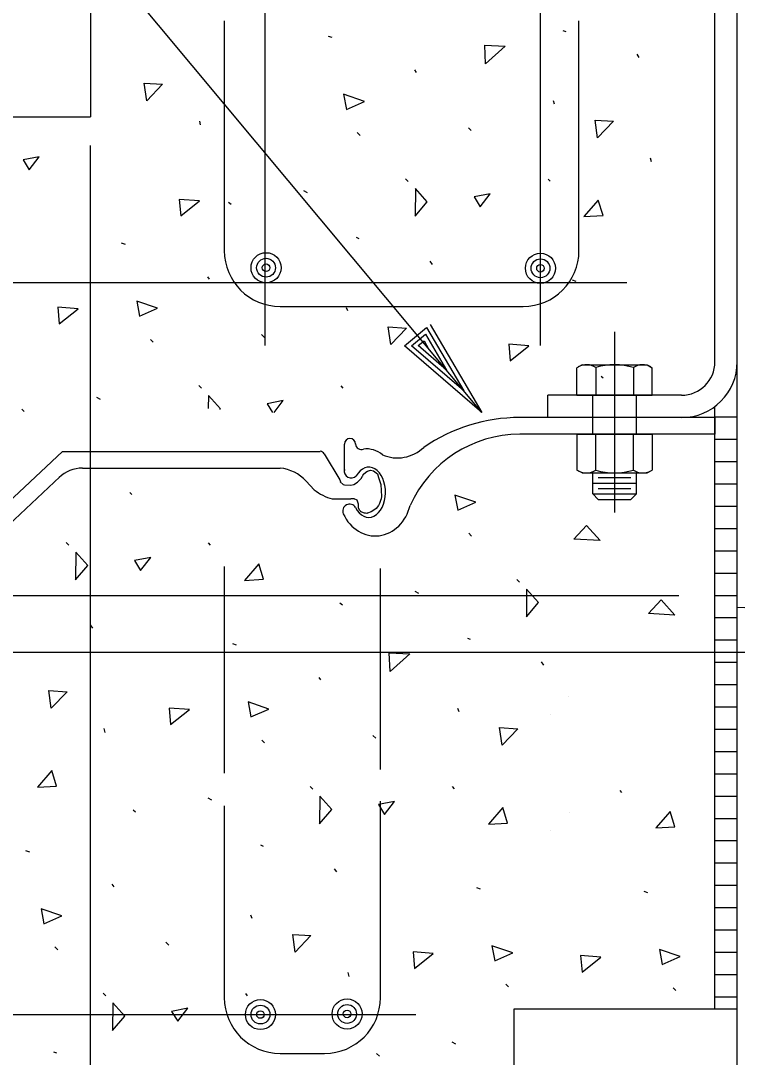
# Model space of a CAD drawing. Extents: x 22369.6 to 22428.3, y 22369.6 to 22415.
# Drawn here: x 22391.587 to 22393.363, y 22377.976 to 22380.545 of the extents above; entities that cross this region are included whole.
import ezdxf

# ---------------------------------------------------------------- set-up
doc = ezdxf.new("R2010")
doc.units = 0
for name, color, linetype in [('Level 1', 7, 'Continuous'), ('Level 10', 7, 'Continuous'), ('Level 2', 7, 'Continuous'), ('Level 7', 7, 'Continuous'), ('Level 8', 7, 'Continuous')]:
    doc.layers.add(name, color=color, linetype=linetype)

msp = doc.modelspace()

# ---------------------------------------------------------------- linework, layer by layer
at = {"layer": 'Level 1'}
for p, q in [((22392.1935, 22379.7402), (22392.1935, 22381.4376)), ((22392.8756, 22379.7402), (22392.8756, 22381.4376)), ((22392.9391, 22380.5175), (22392.9321, 22380.5205)), ((22392.5683, 22380.4173), (22392.564, 22380.4235)), ((22392.109, 22380.0896), (22392.1028, 22380.0948)), ((22392.0555, 22379.9045), (22392.0512, 22379.9107)), ((22392.964, 22379.8989), (22392.9547, 22379.902)), ((22393.09, 22379.8957), (22390.1473, 22379.8957)), ((22392.3978, 22379.8258), (22392.3949, 22379.8339)), ((22393.0593, 22379.7737), (22393.0593, 22379.5201)), ((22391.916, 22379.7483), (22391.9089, 22379.7554)), ((22392.6379, 22379.6826), (22392.6356, 22379.692)), ((22392.9786, 22379.6924), (22392.9661, 22379.6852)), ((22392.9786, 22379.6924), (22393.1401, 22379.6924)), ((22393.1401, 22379.6924), (22393.1526, 22379.6852)), ((22392.9661, 22379.6168), (22392.9661, 22379.6852)), ((22393.0126, 22379.6854), (22393.0126, 22379.6168)), ((22393.1061, 22379.6854), (22393.1061, 22379.6168)), ((22393.1526, 22379.6168), (22393.1526, 22379.6852)), ((22393.0306, 22379.6593), (22393.0263, 22379.6636)), ((22392.6856, 22379.6275), (22392.6856, 22379.6275)), ((22392.9661, 22379.6168), (22393.1526, 22379.6168)), ((22393.0133, 22379.6168), (22392.9661, 22379.6168)), ((22393.0054, 22379.5201), (22393.0054, 22379.6168)), ((22393.1134, 22379.5201), (22393.1134, 22379.6168)), ((22392.7301, 22379.5743), (22392.7301, 22379.5743)), ((22393.3081, 22379.563), (22393.3634, 22379.563)), ((22392.9661, 22379.5201), (22393.1526, 22379.5201)), ((22393.0133, 22379.5201), (22392.9661, 22379.5201)), ((22392.9661, 22379.5201), (22392.9661, 22379.4315)), ((22393.0126, 22379.4314), (22393.0126, 22379.5201)), ((22393.0593, 22379.5201), (22393.0593, 22379.5201)), ((22393.0593, 22379.5201), (22393.0593, 22379.3264)), ((22393.1061, 22379.4314), (22393.1061, 22379.5201)), ((22393.1526, 22379.5201), (22393.1526, 22379.4315)), ((22393.3081, 22379.5077), (22393.3634, 22379.5077)), ((22393.3081, 22379.4525), (22393.3634, 22379.4525)), ((22392.9786, 22379.4243), (22392.9661, 22379.4315)), ((22392.9786, 22379.4243), (22393.1401, 22379.4243)), ((22393.0054, 22379.3721), (22393.0054, 22379.4243)), ((22393.019, 22379.4126), (22393.0993, 22379.4126)), ((22393.1134, 22379.3721), (22393.1134, 22379.4243)), ((22393.1401, 22379.4243), (22393.1526, 22379.4315)), ((22393.0054, 22379.3991), (22393.1134, 22379.3991)), ((22393.019, 22379.3856), (22393.0993, 22379.3856)), ((22393.3081, 22379.3972), (22393.3634, 22379.3972)), ((22393.0054, 22379.3721), (22393.1134, 22379.3721)), ((22393.0054, 22379.3721), (22393.0189, 22379.3586)), ((22393.0189, 22379.3586), (22393.0999, 22379.3586)), ((22393.1134, 22379.3721), (22393.0999, 22379.3586)), ((22393.3081, 22379.3419), (22393.3634, 22379.3419)), ((22393.3081, 22379.2866), (22393.3634, 22379.2866)), ((22393.3081, 22379.2314), (22393.3634, 22379.2314)), ((22393.3081, 22379.1761), (22393.3634, 22379.1761)), ((22393.2187, 22379.1193), (22390.1627, 22379.1193)), ((22393.3081, 22379.1208), (22393.3634, 22379.1208)), ((22393.3621, 22379.0917), (22394.6071, 22379.0351)), ((22393.3081, 22379.0655), (22393.3634, 22379.0655)), ((22391.7664, 22379.0396), (22391.7607, 22379.0475)), ((22393.3081, 22379.0102), (22393.3634, 22379.0102)), ((22386.9631, 22378.9803), (22393.3634, 22378.9803)), ((22393.3634, 22378.9803), (22395.6101, 22378.9803)), ((22392.8838, 22378.9479), (22392.878, 22378.9557)), ((22393.3081, 22378.955), (22393.3634, 22378.955)), ((22393.3081, 22378.8997), (22393.3634, 22378.8997)), ((22392.9454, 22378.8705), (22392.9454, 22378.8705)), ((22393.3081, 22378.8444), (22393.3634, 22378.8444)), ((22392.8996, 22378.8264), (22392.8996, 22378.8264)), ((22392.4673, 22378.7666), (22392.4602, 22378.7736)), ((22393.3081, 22378.7891), (22393.3634, 22378.7891)), ((22393.3081, 22378.7339), (22393.3634, 22378.7339)), ((22393.3081, 22378.6786), (22393.3634, 22378.6786)), ((22393.3081, 22378.6233), (22393.3634, 22378.6233)), ((22392.9464, 22378.5831), (22392.9464, 22378.5831)), ((22393.3081, 22378.568), (22393.3634, 22378.568)), ((22392.9006, 22378.539), (22392.9006, 22378.539)), ((22393.3081, 22378.5127), (22393.3634, 22378.5127)), ((22393.3081, 22378.4575), (22393.3634, 22378.4575)), ((22392.7272, 22378.3927), (22392.7178, 22378.3957)), ((22393.3081, 22378.4022), (22393.3634, 22378.4022)), ((22393.3081, 22378.3469), (22393.3634, 22378.3469)), ((22393.3081, 22378.2916), (22393.3634, 22378.2916)), ((22393.3081, 22378.2364), (22393.3634, 22378.2364)), ((22393.3081, 22378.1811), (22393.3634, 22378.1811)), ((22393.3081, 22378.1258), (22393.3634, 22378.1258)), ((22392.5663, 22378.0812), (22391.3531, 22378.0812))]:
    msp.add_line(p, q, dxfattribs=at)
for points in [[(22392.7301, 22379.5743), (22390.6504, 22382.0653), (22390.3365, 22382.0653)], [(22392.602, 22379.7922), (22392.7301, 22379.5743), (22392.5386, 22379.7392), (22392.5928, 22379.7845), (22392.6856, 22379.6275), (22392.5556, 22379.7396), (22392.5904, 22379.7686), (22392.6429, 22379.6787), (22392.5727, 22379.7399), (22392.587, 22379.7519), (22392.5985, 22379.7319)], [(22392.0811, 22379.582), (22392.0823, 22379.5834)]]:
    msp.add_lwpolyline(points, dxfattribs=at)
msp.add_lwpolyline([(22392.4892, 22378.5779), (22392.514, 22378.61), (22392.4741, 22378.6022)], close=True, dxfattribs=at)
for centre, radius, start, end in [((22392.9897, 22379.652), 0.0405, 55.489, 120.2876), ((22393.0588, 22379.5304), 0.162, 73.0184, 106.4966), ((22393.129, 22379.652), 0.0405, 59.7124, 124.511), ((22392.9897, 22379.4647), 0.0405, 239.7124, 304.511), ((22393.0588, 22379.5863), 0.162, 253.5034, 286.9816), ((22393.129, 22379.4647), 0.0405, 235.489, 300.2876)]:
    msp.add_arc(centre, radius, start, end, dxfattribs=at)
at = {"layer": 'Level 10'}
for p, q in [((22391.7603, 22381.6336), (22391.7603, 22380.307)), ((22392.092, 22380.5447), (22392.092, 22379.9753)), ((22392.971, 22379.9753), (22392.971, 22380.5447)), ((22390.9864, 22380.307), (22391.7603, 22380.307)), ((22392.2302, 22379.8371), (22392.8329, 22379.8371)), ((22393.3634, 22374.963), (22393.3634, 22379.6997)), ((22392.092, 22379.1919), (22392.092, 22378.6803)), ((22392.4789, 22378.689), (22392.4789, 22379.1876)), ((22392.092, 22378.5986), (22392.092, 22378.1235)), ((22392.4789, 22378.1235), (22392.4789, 22378.6103)), ((22392.8106, 22378.0958), (22393.3634, 22378.0958)), ((22392.8106, 22377.7365), (22392.8106, 22378.0958)), ((22392.2302, 22377.9853), (22392.3407, 22377.9853))]:
    msp.add_line(p, q, dxfattribs=at)
for centre, start, end in [((22392.2302, 22379.9753), 180, 270), ((22392.8328, 22379.9753), 270, 360), ((22392.2302, 22378.1235), 180, 270), ((22392.3407, 22378.1235), 270, 360)]:
    msp.add_arc(centre, 0.1382, start, end, dxfattribs=at)
at = {"layer": 'Level 2'}
for p, q in [((22393.3081, 22379.6997), (22393.3081, 22381.2475)), ((22393.3634, 22379.6997), (22393.3634, 22381.2475)), ((22391.7603, 22377.6536), (22391.7603, 22380.2357)), ((22393.2252, 22379.6168), (22392.8935, 22379.6168)), ((22392.8935, 22379.5616), (22392.8935, 22379.6168)), ((22393.3081, 22379.5616), (22392.8244, 22379.5616)), ((22393.3081, 22379.5616), (22393.3081, 22379.5201)), ((22393.3081, 22379.5201), (22392.8244, 22379.5201)), ((22392.3896, 22379.4259), (22392.3896, 22379.4957)), ((22392.4173, 22379.4961), (22392.4173, 22379.4957)), ((22390.6968, 22378.5463), (22391.6913, 22379.4778)), ((22391.6913, 22379.4778), (22392.3296, 22379.4778)), ((22392.3398, 22379.4718), (22392.378, 22379.4071)), ((22391.7404, 22379.4363), (22392.2304, 22379.4363)), ((22390.6897, 22378.4828), (22391.6841, 22379.4142)), ((22392.2949, 22379.4041), (22392.3149, 22379.3826)), ((22392.3592, 22379.3597), (22392.4058, 22379.3599))]:
    msp.add_line(p, q, dxfattribs=at)
msp.add_lwpolyline([(22392.378, 22379.4071), (22392.3798, 22379.4022), (22392.3793, 22379.4022), (22392.3862, 22379.3954), (22392.3897, 22379.3944), (22392.4052, 22379.3939), (22392.4128, 22379.3952), (22392.4221, 22379.4012), (22392.4314, 22379.4108), (22392.4343, 22379.4163), (22392.4357, 22379.4174), (22392.4365, 22379.4202), (22392.4426, 22379.4261), (22392.4471, 22379.4289), (22392.4542, 22379.4314), (22392.4614, 22379.4292), (22392.4713, 22379.4217), (22392.4743, 22379.4129), (22392.4776, 22379.4033), (22392.4796, 22379.3957), (22392.4819, 22379.3658), (22392.4814, 22379.3662), (22392.4806, 22379.3604), (22392.4789, 22379.3562), (22392.4766, 22379.3483), (22392.4738, 22379.3436), (22392.4682, 22379.3358), (22392.4605, 22379.33), (22392.4564, 22379.3276), (22392.4471, 22379.3244), (22392.4459, 22379.3247), (22392.4455, 22379.3241), (22392.4416, 22379.3247), (22392.4393, 22379.3246), (22392.4328, 22379.3271), (22392.4307, 22379.3276), (22392.4307, 22379.3284), (22392.4274, 22379.3317), (22392.4249, 22379.338), (22392.4242, 22379.3471), (22392.4241, 22379.3493), (22392.4209, 22379.3564), (22392.4138, 22379.3601), (22392.4134, 22379.3592), (22392.4134, 22379.3597), (22392.4058, 22379.3599)], dxfattribs=at)
for centre, radius in [((22392.1955, 22379.933), 0.0373), ((22392.1955, 22379.933), 0.0233), ((22392.8756, 22379.9316), 0.0373), ((22392.8756, 22379.9316), 0.0233), ((22392.1955, 22379.933), 0.00933), ((22392.8756, 22379.9316), 0.00933), ((22392.1816, 22378.0816), 0.0373), ((22392.1816, 22378.0816), 0.0233), ((22392.3963, 22378.083), 0.0373), ((22392.3963, 22378.083), 0.0233), ((22392.1816, 22378.0816), 0.00933), ((22392.3963, 22378.083), 0.00933)]:
    msp.add_circle(centre, radius, dxfattribs=at)
for centre, radius, start, end in [((22393.2252, 22379.6997), 0.0829, 270, 0), ((22393.2252, 22379.6997), 0.1382, 270, 0), ((22392.8244, 22379.1418), 0.4198, 90, 124.5362), ((22392.8244, 22379.2224), 0.2977, 90, 155.9098), ((22392.4035, 22379.4957), 0.0138, 0, 180), ((22392.4311, 22379.4961), 0.0138, 180.0038, 294.2261), ((22392.5216, 22379.5546), 0.0931, 246.293, 314.0783), ((22392.3284, 22379.464), 0.0139, 34.4776, 84.9264), ((22392.4437, 22379.4204), 0.0635, 50.4241, 96.2781), ((22391.7404, 22379.3534), 0.0829, 90, 134.0411), ((22392.2202, 22379.3349), 0.1019, 42.8324, 84.2307), ((22391.7404, 22379.3534), 0.0829, 132.7844, 133.4737), ((22392.4065, 22379.4293), 0.0172, 168.5103, 315.7394), ((22392.3892, 22379.4718), 0.116, 230.268, 255.0673), ((22392.4025, 22379.3297), 0.0171, 30.0864, 204.1441)]:
    msp.add_arc(centre, radius, start, end, dxfattribs=at)
for centre, major_axis, ratio, start_param, end_param in [((22392.4501, 22379.3763), (0, -0.0622), 0.666679, 5.371054, 10.276478), ((22392.4661, 22379.3715), (0, -0.1036), 0.866676, 5.202938, 7.584426)]:
    msp.add_ellipse(centre, major_axis=major_axis, ratio=ratio, start_param=start_param, end_param=end_param, dxfattribs=at)
at = {"layer": 'Level 7'}
msp.add_line((22393.3081, 22378.0958), (22393.3081, 22379.5892), dxfattribs=at)
at = {"layer": 'Level 8'}
for p, q in [((22392.3595, 22380.5035), (22392.3501, 22380.5065)), ((22393.1206, 22380.4541), (22393.1149, 22380.462)), ((22392.9106, 22380.3386), (22392.9077, 22380.3467)), ((22392.0334, 22380.2871), (22392.031, 22380.2965)), ((22392.4288, 22380.2611), (22392.4217, 22380.2682)), ((22392.7041, 22380.2728), (22392.6971, 22380.2799)), ((22393.1507, 22380.1954), (22393.1484, 22380.2047)), ((22392.5479, 22380.1469), (22392.5414, 22380.1535)), ((22392.8993, 22380.1472), (22392.8947, 22380.1529)), ((22392.2979, 22380.119), (22392.2889, 22380.124)), ((22392.4263, 22380.0047), (22392.4193, 22380.0077)), ((22391.8467, 22379.9907), (22391.8373, 22379.9938)), ((22392.6078, 22379.9413), (22392.6021, 22379.9492)), ((22392.1913, 22379.7601), (22392.1843, 22379.7671)), ((22392.0351, 22379.6341), (22392.0286, 22379.6407)), ((22392.3866, 22379.6345), (22392.3819, 22379.6401)), ((22391.7851, 22379.6062), (22391.7761, 22379.6112)), ((22391.5962, 22379.5768), (22391.59, 22379.582)), ((22391.8627, 22379.3711), (22391.8577, 22379.3761)), ((22392.7047, 22379.2677), (22392.6977, 22379.2747)), ((22391.7065, 22379.2452), (22391.6999, 22379.2518)), ((22392.0579, 22379.2456), (22392.0532, 22379.2512)), ((22392.8239, 22379.1534), (22392.8173, 22379.16)), ((22392.5738, 22379.1255), (22392.5648, 22379.1306)), ((22392.3849, 22379.0961), (22392.3787, 22379.1014)), ((22392.1226, 22378.9972), (22392.1132, 22379.0003)), ((22392.7022, 22379.0112), (22392.6952, 22379.0142)), ((22392.3315, 22378.9111), (22392.3271, 22378.9173)), ((22392.6738, 22378.8324), (22392.6708, 22378.8405)), ((22391.7965, 22378.7809), (22391.7942, 22378.7903)), ((22392.1919, 22378.7549), (22392.1849, 22378.7619)), ((22392.3111, 22378.6406), (22392.3045, 22378.6472)), ((22392.6625, 22378.641), (22392.6578, 22378.6466)), ((22393.0774, 22378.6318), (22393.0728, 22378.6374)), ((22392.0611, 22378.6127), (22392.052, 22378.6178)), ((22391.8721, 22378.5833), (22391.8659, 22378.5886)), ((22391.6098, 22378.4845), (22391.6004, 22378.4875)), ((22392.1895, 22378.4984), (22392.1824, 22378.5015)), ((22392.371, 22378.4351), (22392.3652, 22378.4429)), ((22391.8187, 22378.3983), (22391.8143, 22378.4045)), ((22393.1421, 22378.3835), (22393.1328, 22378.3865)), ((22392.161, 22378.3196), (22392.158, 22378.3277)), ((22391.9545, 22378.2538), (22391.9474, 22378.2609)), ((22391.6791, 22378.2421), (22391.6721, 22378.2491)), ((22392.4011, 22378.1763), (22392.3987, 22378.1857)), ((22392.7965, 22378.1503), (22392.7894, 22378.1573)), ((22391.7983, 22378.1279), (22391.7917, 22378.1344)), ((22392.1497, 22378.1282), (22392.145, 22378.1338)), ((22393.2114, 22378.1411), (22393.2044, 22378.1481)), ((22392.6656, 22378.0082), (22392.6566, 22378.0132)), ((22391.6767, 22377.9856), (22391.6696, 22377.9887)), ((22392.4767, 22377.9787), (22392.469, 22377.9853))]:
    msp.add_line(p, q, dxfattribs=at)
for points in [[(22392.7396, 22380.4385), (22392.7378, 22380.485), (22392.7884, 22380.4822)], [(22391.8998, 22380.347), (22391.8937, 22380.3909), (22391.939, 22380.3881)], [(22392.3948, 22380.3256), (22392.4392, 22380.3452), (22392.3877, 22380.3629)], [(22393.0172, 22380.2552), (22393.0111, 22380.2991), (22393.0564, 22380.2963)], [(22391.6087, 22380.1759), (22391.6335, 22380.2081), (22391.5936, 22380.2002)], [(22392.5951, 22380.0962), (22392.5655, 22380.1293), (22392.5647, 22380.0607)], [(22392.0304, 22380.0988), (22391.9805, 22380.1023), (22391.984, 22380.0615)], [(22392.726, 22380.0842), (22392.7509, 22380.1163), (22392.7109, 22380.1084)], [(22392.9834, 22380.0597), (22393.0306, 22380.0624), (22393.019, 22380.1007)], [(22391.882, 22379.8128), (22391.9264, 22379.8324), (22391.8749, 22379.8501)], [(22391.7295, 22379.8313), (22391.6796, 22379.8349), (22391.6831, 22379.7941)], [(22392.5044, 22379.7425), (22392.4983, 22379.7863), (22392.5436, 22379.7835)], [(22392.8469, 22379.7396), (22392.7969, 22379.7431), (22392.8004, 22379.7023)], [(22392.6707, 22379.3322), (22392.7151, 22379.3517), (22392.6637, 22379.3694)], [(22392.9586, 22379.2601), (22392.9901, 22379.2942), (22393.0239, 22379.2564)], [(22391.7536, 22379.1946), (22391.7241, 22379.2276), (22391.7233, 22379.159)], [(22391.8846, 22379.1825), (22391.9095, 22379.2146), (22391.8695, 22379.2068)], [(22392.142, 22379.158), (22392.1892, 22379.1607), (22392.1776, 22379.1991)], [(22392.871, 22379.1028), (22392.8414, 22379.1359), (22392.8406, 22379.0672)], [(22393.1431, 22379.0756), (22393.1746, 22379.1098), (22393.2084, 22379.072)], [(22392.5028, 22378.9323), (22392.5009, 22378.9787), (22392.5516, 22378.9759)], [(22391.663, 22378.8408), (22391.6569, 22378.8846), (22391.7022, 22378.8818)], [(22392.1579, 22378.8194), (22392.2024, 22378.8389), (22392.1509, 22378.8566)], [(22392.0055, 22378.8379), (22391.9555, 22378.8414), (22391.959, 22378.8006)], [(22392.7804, 22378.749), (22392.7742, 22378.7929), (22392.8195, 22378.7901)], [(22391.6292, 22378.6452), (22391.6764, 22378.6479), (22391.6648, 22378.6863)], [(22392.3582, 22378.59), (22392.3286, 22378.6231), (22392.3278, 22378.5545)], [(22392.7465, 22378.5534), (22392.7938, 22378.5561), (22392.7822, 22378.5945)], [(22393.1615, 22378.5442), (22393.2087, 22378.5469), (22393.1971, 22378.5853)], [(22391.6451, 22378.3066), (22391.6896, 22378.3261), (22391.6381, 22378.3439)], [(22392.2676, 22378.2362), (22392.2615, 22378.2801), (22392.3067, 22378.2773)], [(22392.7625, 22378.2148), (22392.8069, 22378.2344), (22392.7554, 22378.2521)], [(22392.61, 22378.2333), (22392.5601, 22378.2368), (22392.5636, 22378.196)], [(22393.025, 22378.2241), (22392.975, 22378.2276), (22392.9786, 22378.1868)], [(22393.1774, 22378.2056), (22393.2219, 22378.2252), (22393.1704, 22378.2429)], [(22391.8454, 22378.0772), (22391.8159, 22378.1103), (22391.815, 22378.0417)], [(22391.9764, 22378.0651), (22392.0013, 22378.0973), (22391.9613, 22378.0894)]]:
    msp.add_lwpolyline(points, close=True, dxfattribs=at)
for points in [[(22392.0823, 22379.5834), (22392.0527, 22379.6165), (22392.0523, 22379.5837)], [(22392.2154, 22379.5742), (22392.2381, 22379.6035), (22392.1981, 22379.5957), (22392.2114, 22379.5744)]]:
    msp.add_lwpolyline(points, dxfattribs=at)

doc.saveas('drawing.dxf')
